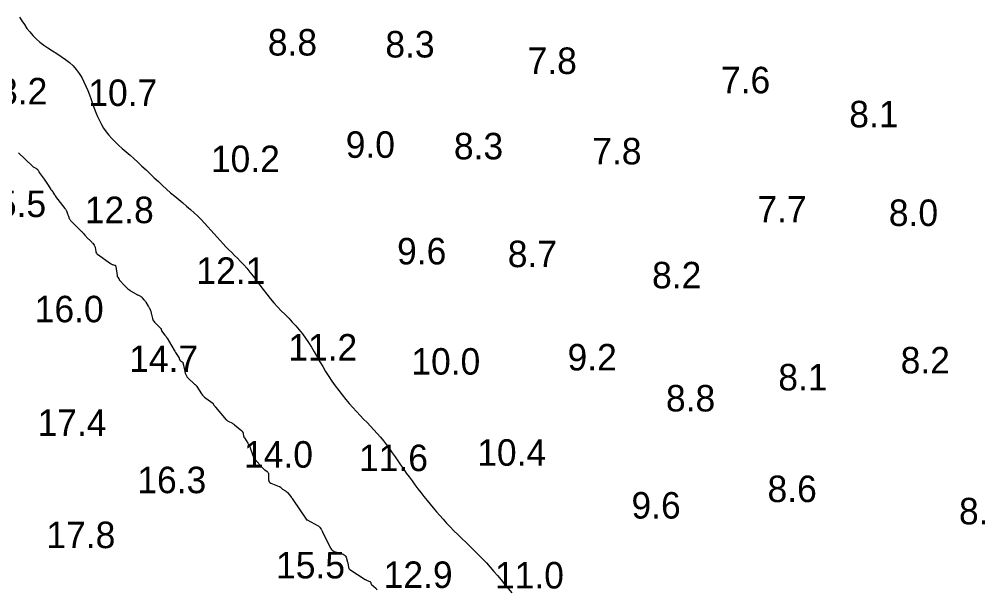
# Model space of a CAD drawing. Extents: x 3040093 to 3056816, y 408076 to 509144.
# Drawn here: x 3044109.7 to 3044290.6, y 435868.7 to 435976.4 of the extents above; entities that cross this region are included whole.
import ezdxf

# ---------------------------------------------------------------- set-up
doc = ezdxf.new("R2010")
doc.units = 0
for name, color, linetype in [('V-CHAN-CONT-EL12-1112', 7, 'Continuous'), ('V-CHAN-CONT-EL15', 7, 'Continuous'), ('V-TOPO-SOUN-0810', 7, 'Continuous')]:
    doc.layers.add(name, color=color, linetype=linetype)

msp = doc.modelspace()

# ---------------------------------------------------------------- linework, layer by layer
at = {"layer": 'V-CHAN-CONT-EL12-1112'}
msp.add_lwpolyline([(3044109.76, 435976.76), (3044110.21, 435976.05), (3044110.69, 435975.35), (3044111.19, 435974.65), (3044111.72, 435973.97), (3044112.3, 435973.31), (3044112.93, 435972.67), (3044113.61, 435972.06), (3044114.36, 435971.49), (3044115.15, 435970.95), (3044115.98, 435970.42), (3044116.81, 435969.89), (3044117.64, 435969.36), (3044118.44, 435968.8), (3044119.19, 435968.21), (3044119.89, 435967.58), (3044120.5, 435966.89), (3044121.04, 435966.16), (3044121.52, 435965.39), (3044121.94, 435964.59), (3044122.32, 435963.76), (3044122.67, 435962.92), (3044122.99, 435962.08), (3044123.29, 435961.24), (3044123.58, 435960.41), (3044123.88, 435959.6), (3044124.18, 435958.8), (3044124.5, 435958.02), (3044124.85, 435957.26), (3044125.23, 435956.52), (3044125.65, 435955.81), (3044126.11, 435955.13), (3044126.64, 435954.48), (3044127.21, 435953.84), (3044127.83, 435953.22), (3044128.49, 435952.61), (3044129.18, 435952), (3044129.89, 435951.38), (3044130.63, 435950.74), (3044131.38, 435950.08), (3044132.13, 435949.39), (3044132.89, 435948.67), (3044133.66, 435947.94), (3044134.43, 435947.2), (3044135.21, 435946.46), (3044135.98, 435945.73), (3044136.76, 435945), (3044137.53, 435944.3), (3044138.3, 435943.63), (3044139.07, 435942.98), (3044139.83, 435942.35), (3044140.58, 435941.73), (3044141.31, 435941.11), (3044142.03, 435940.49), (3044142.73, 435939.87), (3044143.41, 435939.23), (3044144.07, 435938.57), (3044144.7, 435937.91), (3044145.31, 435937.23), (3044145.91, 435936.56), (3044146.49, 435935.89), (3044147.06, 435935.24), (3044147.62, 435934.61), (3044148.18, 435934.01), (3044148.73, 435933.44), (3044149.28, 435932.89), (3044149.83, 435932.36), (3044150.38, 435931.82), (3044150.94, 435931.26), (3044151.51, 435930.68), (3044152.08, 435930.06), (3044152.66, 435929.39), (3044153.26, 435928.66), (3044153.87, 435927.87), (3044154.49, 435927.05), (3044155.13, 435926.21), (3044155.78, 435925.35), (3044156.44, 435924.5), (3044157.11, 435923.66), (3044157.79, 435922.85), (3044158.48, 435922.09), (3044159.18, 435921.35), (3044159.88, 435920.64), (3044160.58, 435919.94), (3044161.26, 435919.23), (3044161.92, 435918.52), (3044162.57, 435917.79), (3044163.18, 435917.02), (3044163.77, 435916.21), (3044164.33, 435915.36), (3044164.87, 435914.49), (3044165.39, 435913.59), (3044165.92, 435912.67), (3044166.45, 435911.75), (3044166.99, 435910.82), (3044167.55, 435909.9), (3044168.13, 435908.98), (3044168.74, 435908.08), (3044169.37, 435907.19), (3044170.01, 435906.32), (3044170.67, 435905.47), (3044171.34, 435904.65), (3044172.01, 435903.85), (3044172.69, 435903.08), (3044173.36, 435902.34), (3044174.04, 435901.63), (3044174.71, 435900.93), (3044175.37, 435900.25), (3044176.02, 435899.57), (3044176.65, 435898.9), (3044177.27, 435898.21), (3044177.88, 435897.51), (3044178.46, 435896.8), (3044179.02, 435896.07), (3044179.57, 435895.32), (3044180.11, 435894.57), (3044180.64, 435893.8), (3044181.17, 435893.04), (3044181.69, 435892.27), (3044182.22, 435891.51), (3044182.76, 435890.75), (3044183.3, 435890), (3044183.85, 435889.25), (3044184.4, 435888.51), (3044184.96, 435887.77), (3044185.53, 435887.04), (3044186.1, 435886.31), (3044186.68, 435885.59), (3044187.26, 435884.87), (3044187.86, 435884.16), (3044188.46, 435883.45), (3044189.08, 435882.73), (3044189.72, 435882.02), (3044190.38, 435881.3), (3044191.06, 435880.58), (3044191.77, 435879.85), (3044192.51, 435879.12), (3044193.26, 435878.38), (3044194.04, 435877.63), (3044194.81, 435876.87), (3044195.6, 435876.11), (3044196.37, 435875.34), (3044197.14, 435874.56), (3044197.88, 435873.78), (3044198.6, 435872.98), (3044199.31, 435872.18), (3044199.99, 435871.38), (3044200.67, 435870.57), (3044201.33, 435869.76), (3044202, 435868.95), (3044202.67, 435868.14)], dxfattribs=at)
at = {"layer": 'V-CHAN-CONT-EL15'}
msp.add_lwpolyline([(3044109.61, 435951.17), (3044112.15, 435948.71), (3044112.22, 435948.65), (3044112.3, 435948.59), (3044112.37, 435948.53), (3044112.46, 435948.48), (3044112.86, 435948.26), (3044112.91, 435948.23), (3044112.95, 435948.19), (3044113, 435948.15), (3044113.04, 435948.12), (3044113.24, 435947.93), (3044113.27, 435947.9), (3044113.29, 435947.86), (3044113.32, 435947.82), (3044113.34, 435947.78), (3044113.41, 435947.61), (3044113.43, 435947.57), (3044113.45, 435947.53), (3044113.47, 435947.49), (3044113.5, 435947.46), (3044114.43, 435946.21), (3044114.57, 435946.02), (3044114.7, 435945.83), (3044114.83, 435945.64), (3044114.95, 435945.44), (3044115.6, 435944.38), (3044115.65, 435944.31), (3044115.69, 435944.24), (3044115.74, 435944.17), (3044115.79, 435944.11), (3044116, 435943.85), (3044116.05, 435943.78), (3044116.1, 435943.71), (3044116.14, 435943.64), (3044116.19, 435943.57), (3044116.39, 435943.25), (3044116.44, 435943.17), (3044116.49, 435943.09), (3044116.54, 435943.02), (3044116.59, 435942.95), (3044118.35, 435940.66), (3044118.43, 435940.55), (3044118.5, 435940.43), (3044118.56, 435940.32), (3044118.62, 435940.19), (3044118.82, 435939.66), (3044118.87, 435939.55), (3044118.91, 435939.45), (3044118.96, 435939.34), (3044119, 435939.23), (3044119.18, 435938.8), (3044119.23, 435938.69), (3044119.28, 435938.59), (3044119.35, 435938.5), (3044119.43, 435938.41), (3044121.44, 435936.38), (3044121.52, 435936.29), (3044121.61, 435936.2), (3044121.69, 435936.11), (3044121.77, 435936.01), (3044122.1, 435935.64), (3044122.18, 435935.54), (3044122.27, 435935.45), (3044122.35, 435935.36), (3044122.44, 435935.27), (3044123.27, 435934.46), (3044123.36, 435934.37), (3044123.44, 435934.28), (3044123.52, 435934.19), (3044123.59, 435934.09), (3044123.89, 435933.71), (3044123.96, 435933.61), (3044124.01, 435933.5), (3044124.05, 435933.39), (3044124.07, 435933.27), (3044124.18, 435932.54), (3044124.21, 435932.39), (3044124.28, 435932.25), (3044124.37, 435932.13), (3044124.49, 435932.02), (3044126.98, 435930.25), (3044127.06, 435930.19), (3044127.15, 435930.15), (3044127.24, 435930.11), (3044127.33, 435930.08), (3044127.72, 435929.98), (3044127.8, 435929.94), (3044127.87, 435929.89), (3044127.91, 435929.82), (3044127.94, 435929.73), (3044128.18, 435928.02), (3044128.2, 435927.93), (3044128.22, 435927.85), (3044128.26, 435927.77), (3044128.31, 435927.69), (3044128.51, 435927.38), (3044128.56, 435927.31), (3044128.61, 435927.23), (3044128.67, 435927.16), (3044128.73, 435927.09), (3044128.98, 435926.81), (3044129.04, 435926.74), (3044129.11, 435926.67), (3044129.17, 435926.6), (3044129.23, 435926.53), (3044130.06, 435925.66), (3044130.22, 435925.5), (3044130.39, 435925.36), (3044130.57, 435925.23), (3044130.75, 435925.11), (3044131.72, 435924.55), (3044131.81, 435924.49), (3044131.91, 435924.44), (3044132.01, 435924.39), (3044132.11, 435924.34), (3044132.51, 435924.15), (3044132.6, 435924.09), (3044132.69, 435924.03), (3044132.78, 435923.96), (3044132.86, 435923.89), (3044133.27, 435923.44), (3044133.36, 435923.34), (3044133.44, 435923.24), (3044133.53, 435923.12), (3044133.6, 435923.01), (3044134.06, 435922.26), (3044134.12, 435922.16), (3044134.18, 435922.05), (3044134.24, 435921.94), (3044134.29, 435921.83), (3044134.49, 435921.39), (3044134.54, 435921.28), (3044134.58, 435921.17), (3044134.62, 435921.05), (3044134.65, 435920.94), (3044134.88, 435919.93), (3044134.94, 435919.73), (3044135.03, 435919.55), (3044135.14, 435919.37), (3044135.28, 435919.22), (3044136.45, 435918.03), (3044136.48, 435918), (3044136.5, 435917.97), (3044136.51, 435917.93), (3044136.52, 435917.89), (3044136.54, 435917.74), (3044136.55, 435917.7), (3044136.56, 435917.66), (3044136.58, 435917.63), (3044136.6, 435917.59), (3044137.22, 435916.78), (3044137.33, 435916.63), (3044137.44, 435916.48), (3044137.54, 435916.33), (3044137.63, 435916.17), (3044138.97, 435913.9), (3044139.06, 435913.75), (3044139.15, 435913.6), (3044139.24, 435913.46), (3044139.33, 435913.31), (3044139.84, 435912.55), (3044139.87, 435912.5), (3044139.89, 435912.45), (3044139.92, 435912.4), (3044139.93, 435912.35), (3044140, 435912.14), (3044140.02, 435912.09), (3044140.05, 435912.04), (3044140.08, 435912), (3044140.12, 435911.97), (3044140.49, 435911.72), (3044140.53, 435911.69), (3044140.57, 435911.65), (3044140.59, 435911.6), (3044140.61, 435911.55), (3044140.66, 435911.32), (3044140.67, 435911.26), (3044140.69, 435911.21), (3044140.7, 435911.15), (3044140.71, 435911.1), (3044141.06, 435909.57), (3044141.14, 435909.31), (3044141.26, 435909.07), (3044141.41, 435908.84), (3044141.6, 435908.64), (3044142.76, 435907.57), (3044142.8, 435907.53), (3044142.84, 435907.49), (3044142.88, 435907.45), (3044142.92, 435907.42), (3044143.09, 435907.27), (3044143.12, 435907.23), (3044143.16, 435907.19), (3044143.2, 435907.14), (3044143.23, 435907.1), (3044144.14, 435905.69), (3044144.3, 435905.46), (3044144.49, 435905.25), (3044144.69, 435905.06), (3044144.91, 435904.88), (3044146.24, 435903.94), (3044146.27, 435903.91), (3044146.3, 435903.88), (3044146.31, 435903.85), (3044146.33, 435903.81), (3044146.37, 435903.66), (3044146.39, 435903.62), (3044146.4, 435903.59), (3044146.43, 435903.55), (3044146.45, 435903.52), (3044146.62, 435903.35), (3044146.66, 435903.32), (3044146.7, 435903.28), (3044146.73, 435903.24), (3044146.77, 435903.2), (3044148.8, 435900.81), (3044148.9, 435900.7), (3044149.02, 435900.6), (3044149.14, 435900.52), (3044149.27, 435900.45), (3044149.83, 435900.19), (3044149.96, 435900.12), (3044150.09, 435900.05), (3044150.22, 435899.96), (3044150.34, 435899.87), (3044151.74, 435898.69), (3044151.77, 435898.66), (3044151.8, 435898.62), (3044151.82, 435898.59), (3044151.84, 435898.55), (3044151.93, 435898.4), (3044151.95, 435898.36), (3044151.96, 435898.32), (3044151.97, 435898.28), (3044151.98, 435898.23), (3044152.07, 435897.73), (3044152.1, 435897.64), (3044152.13, 435897.54), (3044152.17, 435897.45), (3044152.22, 435897.37), (3044152.89, 435896.35), (3044153.01, 435896.15), (3044153.12, 435895.94), (3044153.22, 435895.73), (3044153.3, 435895.51), (3044153.98, 435893.53), (3044153.99, 435893.51), (3044153.99, 435893.5), (3044154, 435893.49), (3044154.01, 435893.47), (3044154.06, 435893.42), (3044154.07, 435893.41), (3044154.08, 435893.4), (3044154.09, 435893.39), (3044154.1, 435893.39), (3044154.14, 435893.36), (3044154.15, 435893.35), (3044154.16, 435893.34), (3044154.17, 435893.34), (3044154.18, 435893.33), (3044155.64, 435891.72), (3044155.74, 435891.62), (3044155.84, 435891.52), (3044155.95, 435891.43), (3044156.06, 435891.34), (3044156.52, 435891.01), (3044156.62, 435890.91), (3044156.7, 435890.81), (3044156.74, 435890.69), (3044156.76, 435890.55), (3044156.79, 435889.47), (3044156.82, 435889.26), (3044156.9, 435889.09), (3044157.04, 435888.95), (3044157.22, 435888.85), (3044158.78, 435888.23), (3044158.84, 435888.2), (3044158.9, 435888.17), (3044158.95, 435888.13), (3044159, 435888.08), (3044159.2, 435887.89), (3044159.25, 435887.84), (3044159.3, 435887.8), (3044159.35, 435887.75), (3044159.41, 435887.72), (3044159.95, 435887.39), (3044160.06, 435887.31), (3044160.16, 435887.23), (3044160.25, 435887.15), (3044160.34, 435887.05), (3044160.9, 435886.36), (3044161.02, 435886.21), (3044161.14, 435886.06), (3044161.25, 435885.91), (3044161.36, 435885.75), (3044163.89, 435882.05), (3044163.9, 435882.03), (3044163.91, 435882.01), (3044163.92, 435882), (3044163.93, 435881.98), (3044163.95, 435881.89), (3044163.96, 435881.89), (3044163.97, 435881.88), (3044163.97, 435881.88), (3044163.98, 435881.88), (3044164.03, 435881.89), (3044164.04, 435881.89), (3044164.05, 435881.89), (3044164.06, 435881.89), (3044164.07, 435881.89), (3044166.15, 435880.77), (3044166.24, 435880.72), (3044166.32, 435880.65), (3044166.4, 435880.58), (3044166.46, 435880.49), (3044166.7, 435880.13), (3044166.76, 435880.04), (3044166.82, 435879.95), (3044166.87, 435879.85), (3044166.92, 435879.76), (3044168.41, 435876.68), (3044168.44, 435876.63), (3044168.47, 435876.58), (3044168.5, 435876.54), (3044168.53, 435876.5), (3044168.67, 435876.32), (3044168.7, 435876.28), (3044168.74, 435876.24), (3044168.77, 435876.21), (3044168.81, 435876.18), (3044168.98, 435876.05), (3044169.02, 435876.03), (3044169.06, 435876), (3044169.11, 435875.98), (3044169.16, 435875.96), (3044170.88, 435875.41), (3044171.06, 435875.33), (3044171.21, 435875.21), (3044171.32, 435875.06), (3044171.4, 435874.88), (3044171.68, 435873.91), (3044171.72, 435873.79), (3044171.75, 435873.67), (3044171.77, 435873.55), (3044171.79, 435873.42), (3044171.87, 435872.92), (3044171.9, 435872.8), (3044171.95, 435872.7), (3044172.03, 435872.61), (3044172.12, 435872.53), (3044175, 435870.68), (3044175.09, 435870.63), (3044175.18, 435870.58), (3044175.28, 435870.53), (3044175.38, 435870.49), (3044175.86, 435870.3), (3044175.91, 435870.28), (3044175.94, 435870.25), (3044175.97, 435870.21), (3044175.99, 435870.16), (3044176.05, 435869.97), (3044176.07, 435869.92), (3044176.09, 435869.87), (3044176.12, 435869.83), (3044176.16, 435869.8), (3044177, 435869), (3044177.06, 435868.93), (3044177.13, 435868.86), (3044177.19, 435868.78), (3044177.25, 435868.7)], dxfattribs=at)

# ---------------------------------------------------------------- texts
at = {"layer": 'V-TOPO-SOUN-0810'}
for s, p in [('8.8', (3044156.64, 435969.52)), ('8.3', (3044178.82, 435969.15)), ('7.8', (3044205.66, 435966.04)), ('7.6', (3044242.15, 435962.4)), ('13.2 ', (3044102.02, 435960.3)), ('10.7 ', (3044122.76, 435960)), ('8.1', (3044266.36, 435955.97)), ('9.0', (3044171.34, 435950.22)), ('8.3', (3044191.75, 435949.93)), ('7.8', (3044217.86, 435948.98)), ('10.2 ', (3044145.89, 435947.53)), ('15.5 ', (3044101.79, 435939.04)), ('12.8 ', (3044122.1, 435937.89)), ('7.7', (3044249.03, 435938.02)), ('8.0', (3044273.83, 435937.36)), ('9.6', (3044181.03, 435930.11)), ('8.7', (3044201.92, 435929.59)), ('12.1 ', (3044143.16, 435926.44)), ('8.2', (3044229.15, 435925.59)), ('16.0 ', (3044112.65, 435919.19)), ('11.2 ', (3044160.49, 435911.97)), ('14.7 ', (3044130.47, 435909.8)), ('10.0 ', (3044183.72, 435909.31)), ('9.2', (3044213.2, 435910.1)), ('8.2', (3044276.06, 435909.54)), ('8.1', (3044252.97, 435906.33)), ('8.8', (3044231.77, 435902.36)), ('17.4 ', (3044113.18, 435897.76)), ('14.0 ', (3044152.15, 435891.76)), ('11.6 ', (3044173.84, 435891.1)), ('10.4 ', (3044196.15, 435892.12)), ('16.3 ', (3044132.01, 435886.94)), ('8.6', (3044250.94, 435885.26)), ('9.6', (3044225.26, 435882.15)), ('8.6', (3044287.07, 435881.06)), ('17.8 ', (3044114.85, 435876.57)), ('15.5 ', (3044158.19, 435870.86)), ('12.9 ', (3044178.5, 435869.06)), ('11.0 ', (3044199.5, 435868.96))]:
    msp.add_text(s, height=5, dxfattribs=at).set_placement(p)

doc.saveas('drawing.dxf')
